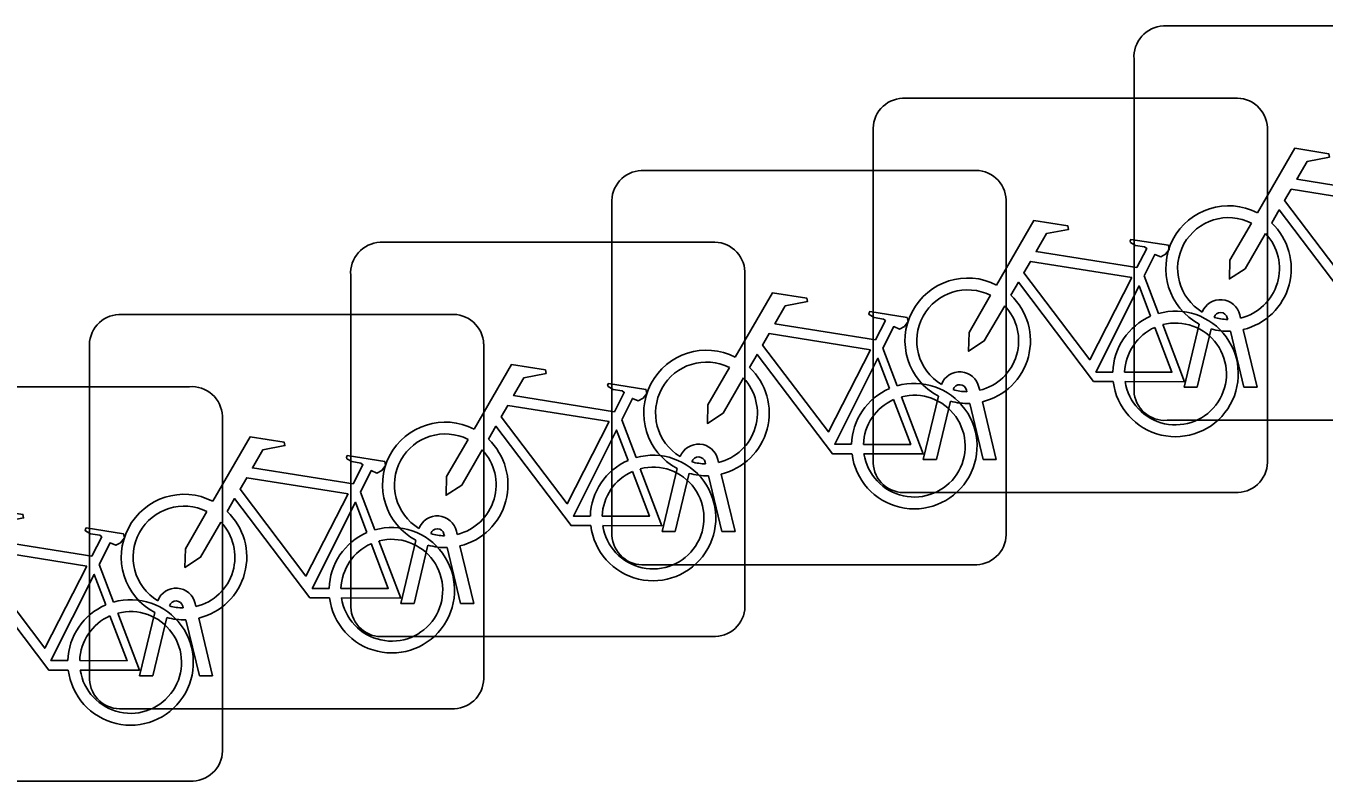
# Model space of a CAD drawing. Extents: x 160664 to 161506, y 382245 to 383288.
# Drawn here: x 161177.569 to 161180.858, y 382931.021 to 382932.935 of the extents above; entities that cross this region are included whole.
import ezdxf

# ---------------------------------------------------------------- set-up
doc = ezdxf.new("R2010")
doc.units = 0
doc.layers.add('IMGEO_Fietsenrek', color=7, linetype='Continuous')

msp = doc.modelspace()

# ---------------------------------------------------------------- linework, layer by layer
at = {"layer": 'IMGEO_Fietsenrek'}
for p, q in [((161180.4509, 382932.9345), (161181.2918, 382932.9345)), ((161181.2918, 382932.9345), (161180.4509, 382932.9345)), ((161180.3765, 382932.0099), (161180.3765, 382932.8508)), ((161180.3765, 382932.8508), (161180.3765, 382932.0099)), ((161179.7899, 382932.7515), (161180.6308, 382932.7515)), ((161180.6308, 382932.7515), (161179.7899, 382932.7515)), ((161179.7155, 382931.8269), (161179.7155, 382932.6678)), ((161179.7155, 382932.6678), (161179.7155, 382931.8269)), ((161180.7145, 382932.6771), (161180.7145, 382931.8362)), ((161180.7145, 382931.8362), (161180.7145, 382932.6771)), ((161179.1279, 382932.5685), (161179.9688, 382932.5685)), ((161179.9688, 382932.5685), (161179.1279, 382932.5685)), ((161179.0535, 382931.6439), (161179.0535, 382932.4848)), ((161179.0535, 382932.4848), (161179.0535, 382931.6439)), ((161180.0525, 382932.4941), (161180.0525, 382931.6532)), ((161180.0525, 382931.6532), (161180.0525, 382932.4941)), ((161178.4659, 382932.3865), (161179.3068, 382932.3865)), ((161179.3068, 382932.3865), (161178.4659, 382932.3865)), ((161178.3915, 382931.4619), (161178.3915, 382932.3028)), ((161178.3915, 382932.3028), (161178.3915, 382931.4619)), ((161179.3905, 382932.3121), (161179.3905, 382931.4712)), ((161179.3905, 382931.4712), (161179.3905, 382932.3121)), ((161180.4022, 382932.3012), (161180.4385, 382932.206)), ((161177.8039, 382932.2035), (161178.6448, 382932.2035)), ((161178.6448, 382932.2035), (161177.8039, 382932.2035)), ((161180.6139, 382932.1909), (161180.6129, 382932.1952)), ((161180.6446, 382932.2024), (161180.6464, 382932.1945)), ((161180.5035, 382932.0193), (161180.5418, 382932.1793)), ((161180.5722, 382932.1671), (161180.5369, 382932.0193)), ((161180.655, 382932.0193), (161180.6211, 382932.161)), ((161180.6534, 382932.1653), (161180.6884, 382932.0193)), ((161178.7285, 382932.1291), (161178.7285, 382931.2882)), ((161178.7285, 382931.2882), (161178.7285, 382932.1291)), ((161177.7295, 382931.2789), (161177.7295, 382932.1198)), ((161177.7295, 382932.1198), (161177.7295, 382931.2789)), ((161179.7402, 382932.1182), (161179.7765, 382932.023)), ((161177.1419, 382932.0205), (161177.9828, 382932.0205)), ((161177.9828, 382932.0205), (161177.1419, 382932.0205)), ((161179.8425, 382931.8363), (161179.8808, 382931.9963)), ((161179.9529, 382932.0079), (161179.9519, 382932.0122)), ((161179.9836, 382932.0194), (161179.9854, 382932.0115)), ((161180.5369, 382932.0193), (161180.5035, 382932.0193)), ((161180.6884, 382932.0193), (161180.655, 382932.0193)), ((161179.9112, 382931.9841), (161179.8759, 382931.8363)), ((161179.994, 382931.8363), (161179.9601, 382931.978)), ((161179.9924, 382931.9823), (161180.0274, 382931.8363)), ((161178.0665, 382931.9461), (161178.0665, 382931.1052)), ((161178.0665, 382931.1052), (161178.0665, 382931.9461)), ((161179.0782, 382931.9362), (161179.1145, 382931.841)), ((161181.3011, 382931.9355), (161180.4602, 382931.9355)), ((161180.4602, 382931.9355), (161181.3011, 382931.9355)), ((161179.2909, 382931.8249), (161179.2899, 382931.8292)), ((161179.3216, 382931.8364), (161179.3234, 382931.8285)), ((161179.8759, 382931.8363), (161179.8425, 382931.8363)), ((161180.0274, 382931.8363), (161179.994, 382931.8363)), ((161179.1805, 382931.6533), (161179.2188, 382931.8133)), ((161179.2492, 382931.8011), (161179.2139, 382931.6533)), ((161179.332, 382931.6533), (161179.2981, 382931.795)), ((161179.3304, 382931.7993), (161179.3654, 382931.6533)), ((161178.4162, 382931.7532), (161178.4525, 382931.658)), ((161180.6401, 382931.7525), (161179.7992, 382931.7525)), ((161179.7992, 382931.7525), (161180.6401, 382931.7525)), ((161178.5185, 382931.4713), (161178.5568, 382931.6313)), ((161178.6289, 382931.6429), (161178.6279, 382931.6472)), ((161178.6596, 382931.6544), (161178.6614, 382931.6465)), ((161179.2139, 382931.6533), (161179.1805, 382931.6533)), ((161179.3654, 382931.6533), (161179.332, 382931.6533)), ((161178.5872, 382931.6191), (161178.5519, 382931.4713)), ((161178.67, 382931.4713), (161178.6361, 382931.613)), ((161178.6684, 382931.6173), (161178.7034, 382931.4713)), ((161177.7542, 382931.5702), (161177.7905, 382931.475)), ((161179.9781, 382931.5695), (161179.1372, 382931.5695)), ((161179.1372, 382931.5695), (161179.9781, 382931.5695)), ((161177.9669, 382931.4599), (161177.9659, 382931.4642)), ((161177.9976, 382931.4714), (161177.9994, 382931.4635)), ((161178.5519, 382931.4713), (161178.5185, 382931.4713)), ((161178.7034, 382931.4713), (161178.67, 382931.4713)), ((161177.8565, 382931.2883), (161177.8948, 382931.4483)), ((161177.9252, 382931.4361), (161177.8899, 382931.2883)), ((161178.0064, 382931.4343), (161178.0414, 382931.2883)), ((161178.008, 382931.2883), (161177.9741, 382931.43)), ((161179.3161, 382931.3875), (161178.4752, 382931.3875)), ((161178.4752, 382931.3875), (161179.3161, 382931.3875)), ((161177.8899, 382931.2883), (161177.8565, 382931.2883)), ((161178.0414, 382931.2883), (161178.008, 382931.2883)), ((161178.6541, 382931.2045), (161177.8132, 382931.2045)), ((161177.8132, 382931.2045), (161178.6541, 382931.2045)), ((161177.9921, 382931.0215), (161177.1512, 382931.0215)), ((161177.1512, 382931.0215), (161177.9921, 382931.0215))]:
    msp.add_line(p, q, dxfattribs=at)
for points in [[(161180.6891, 382932.4612), (161180.7838, 382932.6247), (161180.87, 382932.6109), (161180.8717, 382932.6022), (161180.8156, 382932.5913), (161180.7894, 382932.546), (161181.0446, 382932.5052)], [(161181.0317, 382932.48), (161180.7749, 382932.521), (161180.7582, 382932.4922), (161180.9252, 382932.2719), (161181.0317, 382932.48)], [(161180.9848, 382932.2165), (161180.9351, 382932.2166), (161180.7444, 382932.4683), (161180.7254, 382932.4355)], [(161180.0281, 382932.2782), (161180.1228, 382932.4417), (161180.209, 382932.4279), (161180.2107, 382932.4192), (161180.1546, 382932.4083), (161180.1284, 382932.363), (161180.3836, 382932.3222)], [(161180.7098, 382932.4087), (161180.6582, 382932.3195), (161180.6183, 382932.2935), (161180.6195, 382932.341), (161180.674, 382932.4352)], [(161180.3836, 382932.3222), (161180.4086, 382932.371), (161180.4035, 382932.375), (161180.3803, 382932.3787), (161180.3676, 382932.3862), (161180.3666, 382932.3893), (161180.3688, 382932.3939), (161180.4636, 382932.3788), (161180.4659, 382932.3685), (161180.4565, 382932.3561), (161180.4441, 382932.3497), (161180.4296, 382932.3559), (161180.4022, 382932.3012)], [(161180.3707, 382932.297), (161180.1139, 382932.338), (161180.0972, 382932.3092), (161180.2642, 382932.0889), (161180.3707, 382932.297)], [(161179.3661, 382932.0952), (161179.4608, 382932.2587), (161179.547, 382932.2449), (161179.5487, 382932.2362), (161179.4926, 382932.2253), (161179.4664, 382932.18), (161179.7216, 382932.1392)], [(161180.3238, 382932.0335), (161180.2741, 382932.0336), (161180.0834, 382932.2853), (161180.0644, 382932.2525)], [(161180.4187, 382932.199), (161180.3894, 382932.2758), (161180.28, 382932.0577), (161180.3227, 382932.0576)], [(161180.0488, 382932.2257), (161179.9972, 382932.1365), (161179.9573, 382932.1105), (161179.9585, 382932.158), (161180.013, 382932.2522)], [(161179.7216, 382932.1392), (161179.7466, 382932.188), (161179.7415, 382932.192), (161179.7183, 382932.1957), (161179.7056, 382932.2032), (161179.7046, 382932.2063), (161179.7068, 382932.2109), (161179.8016, 382932.1958), (161179.8039, 382932.1855), (161179.7945, 382932.1731), (161179.7821, 382932.1667), (161179.7676, 382932.1729), (161179.7402, 382932.1182)], [(161179.7087, 382932.114), (161179.4519, 382932.155), (161179.4352, 382932.1262), (161179.6022, 382931.9059), (161179.7087, 382932.114)], [(161180.3527, 382932.0575), (161180.4726, 382932.0573), (161180.4294, 382932.1709)], [(161180.4492, 382932.1778), (161180.5042, 382932.0332), (161180.3541, 382932.0335)], [(161179.6618, 382931.8505), (161179.6121, 382931.8506), (161179.4214, 382932.1023), (161179.4024, 382932.0695)], [(161179.7567, 382932.016), (161179.7274, 382932.0928), (161179.618, 382931.8747), (161179.6607, 382931.8746)], [(161178.7041, 382931.9132), (161178.7988, 382932.0767), (161178.885, 382932.0629), (161178.8867, 382932.0542), (161178.8306, 382932.0433), (161178.8044, 382931.998), (161179.0596, 382931.9572)], [(161179.3868, 382932.0427), (161179.3352, 382931.9535), (161179.2953, 382931.9275), (161179.2965, 382931.975), (161179.351, 382932.0692)], [(161179.0596, 382931.9572), (161179.0846, 382932.006), (161179.0795, 382932.01), (161179.0563, 382932.0137), (161179.0436, 382932.0212), (161179.0426, 382932.0243), (161179.0448, 382932.0289), (161179.1396, 382932.0138), (161179.1419, 382932.0035), (161179.1325, 382931.9911), (161179.1201, 382931.9847), (161179.1056, 382931.9909), (161179.0782, 382931.9362)], [(161179.7872, 382931.9948), (161179.8422, 382931.8502), (161179.6921, 382931.8505)], [(161179.0467, 382931.932), (161178.7899, 382931.973), (161178.7732, 382931.9442), (161178.9402, 382931.7239), (161179.0467, 382931.932)], [(161179.6907, 382931.8745), (161179.8106, 382931.8743), (161179.7674, 382931.9879)], [(161178.0421, 382931.7302), (161178.1368, 382931.8937), (161178.223, 382931.8799), (161178.2247, 382931.8712), (161178.1686, 382931.8603), (161178.1424, 382931.815), (161178.3976, 382931.7742)], [(161178.9998, 382931.6685), (161178.9501, 382931.6686), (161178.7594, 382931.9203), (161178.7404, 382931.8875)], [(161179.0947, 382931.834), (161179.0654, 382931.9108), (161178.956, 382931.6927), (161178.9987, 382931.6926)], [(161178.7248, 382931.8607), (161178.6732, 382931.7715), (161178.6333, 382931.7455), (161178.6345, 382931.793), (161178.689, 382931.8872)], [(161178.3976, 382931.7742), (161178.4226, 382931.823), (161178.4175, 382931.827), (161178.3943, 382931.8307), (161178.3816, 382931.8382), (161178.3806, 382931.8413), (161178.3828, 382931.8459), (161178.4776, 382931.8308), (161178.4799, 382931.8205), (161178.4705, 382931.8081), (161178.4581, 382931.8017), (161178.4436, 382931.8079), (161178.4162, 382931.7532)], [(161179.0287, 382931.6925), (161179.1486, 382931.6923), (161179.1054, 382931.8059)], [(161179.1252, 382931.8128), (161179.1802, 382931.6682), (161179.0301, 382931.6685)], [(161178.3847, 382931.749), (161178.1279, 382931.79), (161178.1112, 382931.7612), (161178.2782, 382931.5409), (161178.3847, 382931.749)], [(161178.3378, 382931.4855), (161178.2881, 382931.4856), (161178.0974, 382931.7373), (161178.0784, 382931.7045)], [(161178.4327, 382931.651), (161178.4034, 382931.7278), (161178.294, 382931.5097), (161178.3367, 382931.5096)], [(161177.3801, 382931.5472), (161177.4748, 382931.7107), (161177.561, 382931.6969), (161177.5627, 382931.6882), (161177.5066, 382931.6773), (161177.4804, 382931.632), (161177.7356, 382931.5912)], [(161178.0628, 382931.6777), (161178.0112, 382931.5885), (161177.9713, 382931.5625), (161177.9725, 382931.61), (161178.027, 382931.7042)], [(161177.7356, 382931.5912), (161177.7606, 382931.64), (161177.7555, 382931.644), (161177.7323, 382931.6477), (161177.7196, 382931.6552), (161177.7186, 382931.6583), (161177.7208, 382931.6629), (161177.8156, 382931.6478), (161177.8179, 382931.6375), (161177.8085, 382931.6251), (161177.7961, 382931.6187), (161177.7816, 382931.6249), (161177.7542, 382931.5702)], [(161178.4632, 382931.6298), (161178.5182, 382931.4852), (161178.3681, 382931.4855)], [(161177.7227, 382931.566), (161177.4659, 382931.607), (161177.4492, 382931.5782), (161177.6162, 382931.3579), (161177.7227, 382931.566)], [(161178.3667, 382931.5095), (161178.4866, 382931.5093), (161178.4434, 382931.6229)], [(161177.6758, 382931.3025), (161177.6261, 382931.3026), (161177.4354, 382931.5543), (161177.4164, 382931.5215)], [(161177.7707, 382931.468), (161177.7414, 382931.5448), (161177.632, 382931.3267), (161177.6747, 382931.3266)], [(161177.7047, 382931.3265), (161177.8246, 382931.3263), (161177.7814, 382931.4399)], [(161177.8012, 382931.4468), (161177.8562, 382931.3022), (161177.7061, 382931.3025)]]:
    msp.add_lwpolyline(points, dxfattribs=at)
for centre, radius, start, end in [((161180.4542, 382932.8566), 0.0779, 92.4484, 184.2845), ((161180.4542, 382932.8566), 0.0779, 92.4484, 184.2845), ((161179.7932, 382932.6736), 0.0779, 92.4484, 184.2845), ((161179.7932, 382932.6736), 0.0779, 92.4484, 184.2845), ((161180.6366, 382932.6738), 0.0779, 2.4484, 94.2845), ((161180.6366, 382932.6738), 0.0779, 2.4484, 94.2845), ((161179.1312, 382932.4906), 0.0779, 92.4484, 184.2845), ((161179.1312, 382932.4906), 0.0779, 92.4484, 184.2845), ((161179.9746, 382932.4908), 0.0779, 2.4484, 94.2845), ((161179.9746, 382932.4908), 0.0779, 2.4484, 94.2845), ((161180.6161, 382932.3199), 0.159, 62.6766, 242.1369), ((161180.6161, 382932.3199), 0.129, 63.3192, 238.903), ((161180.6161, 382932.3199), 0.159, 283.5766, 46.6042), ((161178.4692, 382932.3086), 0.0779, 92.4484, 184.2845), ((161178.4692, 382932.3086), 0.0779, 92.4484, 184.2845), ((161179.3126, 382932.3088), 0.0779, 2.4484, 94.2845), ((161179.3126, 382932.3088), 0.0779, 2.4484, 94.2845), ((161180.6161, 382932.3199), 0.129, 283.6043, 43.4302), ((161179.9551, 382932.1369), 0.159, 62.6766, 242.1369), ((161179.9551, 382932.1369), 0.129, 63.3192, 238.903), ((161179.9551, 382932.1369), 0.129, 283.6043, 43.4302), ((161179.9551, 382932.1369), 0.159, 283.5766, 46.6042), ((161180.5959, 382932.1913), 0.0499, 12.8025, 158.6934), ((161177.8072, 382932.1256), 0.0779, 92.4484, 184.2845), ((161177.8072, 382932.1256), 0.0779, 92.4484, 184.2845), ((161178.6506, 382932.1258), 0.0779, 2.4484, 94.2845), ((161178.6506, 382932.1258), 0.0779, 2.4484, 94.2845), ((161180.4817, 382932.0529), 0.159, 113.3408, 178.3217), ((161180.4817, 382932.0529), 0.159, 187.0065, 105.7708), ((161180.5959, 382932.1913), 0.0174, 12.8025, 163.4502), ((161180.6161, 382932.3199), 0.129, 253.415, 269.0204), ((161180.4817, 382932.0529), 0.129, 113.923, 177.9556), ((161180.4817, 382932.0529), 0.129, 188.6715, 104.5883), ((161180.6161, 382932.3199), 0.159, 253.9967, 271.7867), ((161179.2931, 382931.9539), 0.159, 62.6766, 242.1369), ((161179.2931, 382931.9539), 0.129, 63.3192, 238.903), ((161179.2931, 382931.9539), 0.159, 283.5766, 46.6042), ((161179.9349, 382932.0083), 0.0499, 12.8025, 158.6934), ((161179.2931, 382931.9539), 0.129, 283.6043, 43.4302), ((161179.8197, 382931.8699), 0.159, 187.0065, 105.7708), ((161179.9349, 382932.0083), 0.0174, 12.8025, 163.4502), ((161177.9886, 382931.9428), 0.0779, 2.4484, 94.2845), ((161177.9886, 382931.9428), 0.0779, 2.4484, 94.2845), ((161179.8197, 382931.8699), 0.159, 113.3408, 178.3217), ((161179.8197, 382931.8699), 0.129, 188.6715, 104.5883), ((161179.9551, 382932.1369), 0.129, 253.415, 269.0204), ((161180.4544, 382932.0132), 0.0779, 182.4484, 274.2845), ((161180.4544, 382932.0132), 0.0779, 182.4484, 274.2845), ((161179.8197, 382931.8699), 0.129, 113.923, 177.9556), ((161179.9551, 382932.1369), 0.159, 253.9967, 271.7867), ((161178.6311, 382931.7719), 0.159, 62.6766, 242.1369), ((161178.6311, 382931.7719), 0.129, 63.3192, 238.903), ((161178.6311, 382931.7719), 0.129, 283.6043, 43.4302), ((161178.6311, 382931.7719), 0.159, 283.5766, 46.6042), ((161179.2729, 382931.8253), 0.0499, 12.8025, 158.6934), ((161179.1577, 382931.6879), 0.159, 113.3408, 178.3217), ((161179.1577, 382931.6879), 0.159, 187.0065, 105.7708), ((161179.2729, 382931.8253), 0.0174, 12.8025, 163.4502), ((161179.2931, 382931.9539), 0.129, 253.415, 269.0204), ((161179.7934, 382931.8302), 0.0779, 182.4484, 274.2845), ((161179.7934, 382931.8302), 0.0779, 182.4484, 274.2845), ((161180.6368, 382931.8304), 0.0779, 272.4484, 4.2845), ((161180.6368, 382931.8304), 0.0779, 272.4484, 4.2845), ((161179.1577, 382931.6879), 0.129, 113.923, 177.9556), ((161179.1577, 382931.6879), 0.129, 188.6715, 104.5883), ((161179.2931, 382931.9539), 0.159, 253.9967, 271.7867), ((161177.9691, 382931.5889), 0.159, 62.6766, 242.1369), ((161177.9691, 382931.5889), 0.129, 63.3192, 238.903), ((161177.9691, 382931.5889), 0.159, 283.5766, 46.6042), ((161177.9691, 382931.5889), 0.129, 283.6043, 43.4302), ((161178.4957, 382931.5049), 0.159, 187.0065, 105.7708), ((161178.6109, 382931.6433), 0.0499, 12.8025, 158.6934), ((161178.4957, 382931.5049), 0.159, 113.3408, 178.3217), ((161178.4957, 382931.5049), 0.129, 188.6715, 104.5883), ((161178.6109, 382931.6433), 0.0174, 12.8025, 163.4502), ((161178.6311, 382931.7719), 0.129, 253.415, 269.0204), ((161179.1314, 382931.6472), 0.0779, 182.4484, 274.2845), ((161179.1314, 382931.6472), 0.0779, 182.4484, 274.2845), ((161179.9748, 382931.6474), 0.0779, 272.4484, 4.2845), ((161179.9748, 382931.6474), 0.0779, 272.4484, 4.2845), ((161178.4957, 382931.5049), 0.129, 113.923, 177.9556), ((161178.6311, 382931.7719), 0.159, 253.9967, 271.7867), ((161177.9489, 382931.4603), 0.0499, 12.8025, 158.6934), ((161177.8337, 382931.3219), 0.159, 113.3408, 178.3217), ((161177.8337, 382931.3219), 0.159, 187.0065, 105.7708), ((161177.9489, 382931.4603), 0.0174, 12.8025, 163.4502), ((161177.9691, 382931.5889), 0.129, 253.415, 269.0204), ((161179.3128, 382931.4654), 0.0779, 272.4484, 4.2845), ((161179.3128, 382931.4654), 0.0779, 272.4484, 4.2845), ((161177.8337, 382931.3219), 0.129, 113.923, 177.9556), ((161177.8337, 382931.3219), 0.129, 188.6715, 104.5883), ((161177.9691, 382931.5889), 0.159, 253.9967, 271.7867), ((161178.4694, 382931.4652), 0.0779, 182.4484, 274.2845), ((161178.4694, 382931.4652), 0.0779, 182.4484, 274.2845), ((161177.8074, 382931.2822), 0.0779, 182.4484, 274.2845), ((161177.8074, 382931.2822), 0.0779, 182.4484, 274.2845), ((161178.6508, 382931.2824), 0.0779, 272.4484, 4.2845), ((161178.6508, 382931.2824), 0.0779, 272.4484, 4.2845), ((161177.9888, 382931.0994), 0.0779, 272.4484, 4.2845), ((161177.9888, 382931.0994), 0.0779, 272.4484, 4.2845)]:
    msp.add_arc(centre, radius, start, end, dxfattribs=at)

doc.saveas('drawing.dxf')
